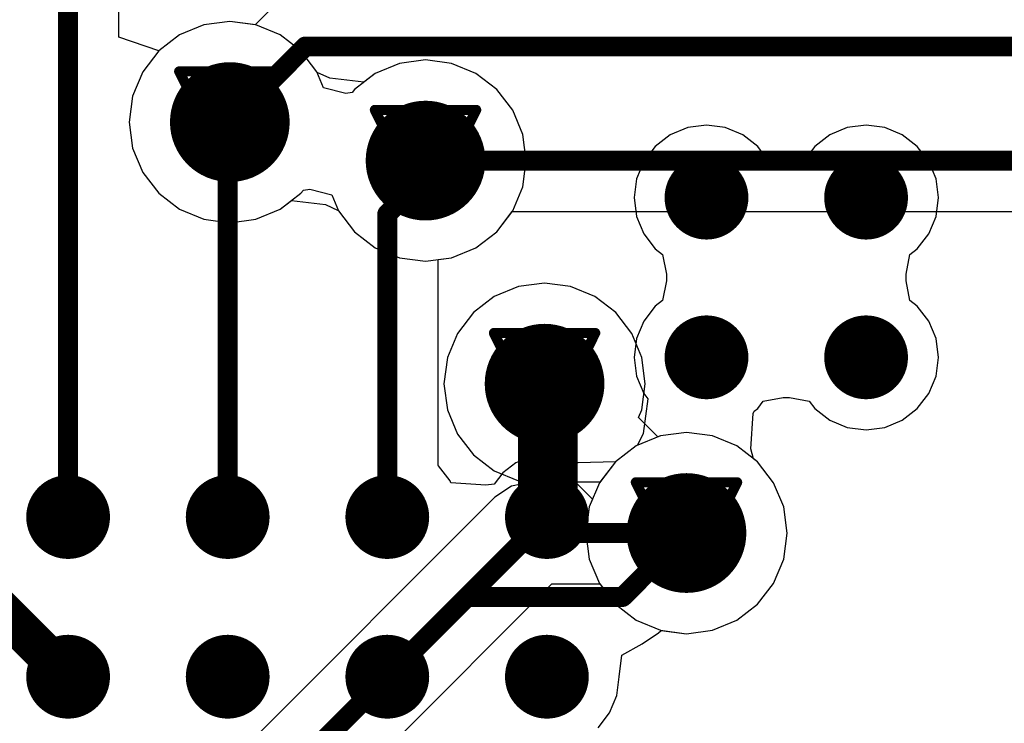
# Model space of a CAD drawing. Header units: millimetres. Extents: x 138 to 555, y 26 to 334.
# Tile 333 of 656: x 259.25 to 264.19, y 227.25 to 230.77. Entities that reach past the tile are written whole.
import ezdxf

# ---------------------------------------------------------------- set-up
doc = ezdxf.new("R2010")
doc.units = ezdxf.units.MM
for name, color, linetype in [('BottomLayer', 5, 'Continuous'), ('DrillDrawing', 1, 'Continuous'), ('MidLayer1', 16, 'Continuous'), ('MidLayer2', 76, 'Continuous'), ('MidLayer3', 90, 'Continuous'), ('MidLayer4', 156, 'Continuous'), ('MultiLayer', 9, 'Continuous'), ('TopLayer', 1, 'Continuous'), ('TopPaste', 8, 'Continuous'), ('TopSolder', 216, 'Continuous'), ('ViaHoleLayer', 16, 'Continuous')]:
    doc.layers.add(name, color=color, linetype=linetype)

# ---------------------------------------------------------------- blocks, each defined once
blk = doc.blocks.new('ICC_VFBGA63_9X11_P080_537')
at = {"layer": 'TopLayer', "const_width": 0.16}
for points in [[(-2.08, -2, 1), (-1.92, -2, 1)], [(-1.28, -2, 1), (-1.12, -2, 1)], [(-0.48, -2, 1), (-0.32, -2, 1)], [(0.32, -2, 1), (0.48, -2, 1)], [(-2.08, -2.8, 1), (-1.92, -2.8, 1)], [(-1.28, -2.8, 1), (-1.12, -2.8, 1)], [(-0.48, -2.8, 1), (-0.32, -2.8, 1)], [(0.32, -2.8, 1), (0.48, -2.8, 1)], [(-3.68, -3.6, 1), (-3.52, -3.6, 1)], [(-2.88, -3.6, 1), (-2.72, -3.6, 1)], [(-3.68, -4.4, 1), (-3.52, -4.4, 1)], [(-2.88, -4.4, 1), (-2.72, -4.4, 1)]]:
    blk.add_lwpolyline(points, format="xyb", close=True, dxfattribs=at)
at = {"layer": 'TopPaste', "const_width": 0.16}
for points in [[(-2.08, -2, 1), (-1.92, -2, 1)], [(-1.28, -2, 1), (-1.12, -2, 1)], [(-0.48, -2, 1), (-0.32, -2, 1)], [(0.32, -2, 1), (0.48, -2, 1)], [(-2.08, -2.8, 1), (-1.92, -2.8, 1)], [(-1.28, -2.8, 1), (-1.12, -2.8, 1)], [(-0.48, -2.8, 1), (-0.32, -2.8, 1)], [(0.32, -2.8, 1), (0.48, -2.8, 1)], [(-3.68, -3.6, 1), (-3.52, -3.6, 1)], [(-2.88, -3.6, 1), (-2.72, -3.6, 1)], [(-3.68, -4.4, 1), (-3.52, -4.4, 1)], [(-2.88, -4.4, 1), (-2.72, -4.4, 1)]]:
    blk.add_lwpolyline(points, format="xyb", close=True, dxfattribs=at)
at = {"layer": 'TopSolder', "const_width": 0.21}
for points in [[(-2.105, -2, 1), (-1.895, -2, 1)], [(-1.305, -2, 1), (-1.095, -2, 1)], [(-0.505, -2, 1), (-0.295, -2, 1)], [(0.295, -2, 1), (0.505, -2, 1)], [(-2.105, -2.8, 1), (-1.895, -2.8, 1)], [(-1.305, -2.8, 1), (-1.095, -2.8, 1)], [(-0.505, -2.8, 1), (-0.295, -2.8, 1)], [(0.295, -2.8, 1), (0.505, -2.8, 1)], [(-3.705, -3.6, 1), (-3.495, -3.6, 1)], [(-2.905, -3.6, 1), (-2.695, -3.6, 1)], [(-3.705, -4.4, 1), (-3.495, -4.4, 1)], [(-2.905, -4.4, 1), (-2.695, -4.4, 1)]]:
    blk.add_lwpolyline(points, format="xyb", close=True, dxfattribs=at)

msp = doc.modelspace()

# ---------------------------------------------------------------- linework, layer by layer
at = {"layer": 'BottomLayer'}
for p, q in [((260.5047, 230.8198), (260.4333, 230.7485)), ((260.1757, 230.748), (260.054, 230.6976)), ((260.3062, 230.7652), (260.1757, 230.748)), ((260.4333, 230.7485), (260.3062, 230.7652)), ((260.054, 230.6976), (259.9496, 230.6175)), ((259.9496, 230.6175), (259.8695, 230.513)), ((259.8695, 230.513), (259.8191, 230.3914)), ((259.8191, 230.3914), (259.8019, 230.2609)), ((259.8019, 230.2609), (259.8191, 230.1304)), ((259.8191, 230.1304), (259.8695, 230.0087)), ((259.8695, 230.0087), (259.9496, 229.9043)), ((259.9496, 229.9043), (260.054, 229.8241)), ((260.5584, 229.8241), (260.6153, 229.8678)), ((260.6153, 229.8678), (260.786, 229.8477)), ((260.786, 229.8477), (260.8493, 229.8187)), ((260.054, 229.8241), (260.1757, 229.7738)), ((260.4367, 229.7738), (260.5584, 229.8241)), ((260.8493, 229.8187), (260.8505, 229.8158)), ((260.8505, 229.8158), (260.9306, 229.7113)), ((261.6438, 229.7113), (261.7219, 229.813)), ((261.7219, 229.813), (265.6322, 229.813)), ((260.1757, 229.7738), (260.3062, 229.7566)), ((260.3062, 229.7566), (260.4367, 229.7738)), ((260.9306, 229.7113), (261.0351, 229.6312)), ((261.5394, 229.6312), (261.6438, 229.7113)), ((261.0351, 229.6312), (261.1567, 229.5808)), ((261.4177, 229.5808), (261.5394, 229.6312)), ((261.1567, 229.5808), (261.2872, 229.5636)), ((261.2872, 229.5636), (261.4177, 229.5808)), ((262.4648, 228.6893), (262.3431, 228.639)), ((262.5953, 228.7065), (262.4648, 228.6893)), ((262.7258, 228.6893), (262.5953, 228.7065)), ((262.8475, 228.639), (262.7258, 228.6893)), ((262.3431, 228.639), (262.2387, 228.5588)), ((262.9519, 228.5588), (262.8475, 228.639)), ((262.2387, 228.5588), (262.1607, 228.4571)), ((263.032, 228.4544), (262.9519, 228.5588)), ((261.7178, 228.4377), (261.6351, 228.3824)), ((261.8153, 228.4571), (261.7178, 228.4377)), ((262.1607, 228.4571), (261.8153, 228.4571)), ((263.0824, 228.3327), (263.032, 228.4544)), ((261.6351, 228.3824), (258.7859, 225.5333)), ((263.0996, 228.2022), (263.0824, 228.3327)), ((263.0824, 228.0717), (263.0996, 228.2022)), ((263.032, 227.95), (263.0824, 228.0717)), ((259.0717, 225.0981), (261.9209, 227.9473)), ((261.9209, 227.9473), (262.1607, 227.9473)), ((262.1607, 227.9473), (262.2387, 227.8456)), ((262.9519, 227.8456), (263.032, 227.95)), ((262.2387, 227.8456), (262.3431, 227.7655)), ((262.8475, 227.7655), (262.9519, 227.8456)), ((262.3431, 227.7655), (262.4648, 227.7151)), ((262.7258, 227.7151), (262.8475, 227.7655)), ((262.4648, 227.7151), (262.5953, 227.6979)), ((262.5953, 227.6979), (262.7258, 227.7151))]:
    msp.add_line(p, q, dxfattribs=at)
at = {"layer": 'BottomLayer', "const_width": 0.1}
for points in [[(260.3062, 230.2609), (260.6849, 230.6396)], [(260.6849, 230.6396), (265.6705, 230.6396)], [(261.2872, 230.0679), (265.6322, 230.0679)], [(258.8915, 225.2784), (261.8153, 228.2022)], [(261.8153, 228.2022), (262.5953, 228.2022)]]:
    msp.add_lwpolyline(points, dxfattribs=at)
at = {"layer": 'BottomLayer'}
for points, const_width in [([(260.6599, 230.6396, 1), (260.7099, 230.6396, 1)], 0.05), ([(260.6599, 230.6396, 1), (260.7099, 230.6396, 1)], 0.05), ([(260.1562, 230.2609, 1), (260.4562, 230.2609, 1)], 0.3), ([(261.1372, 230.0679, 1), (261.4372, 230.0679, 1)], 0.3), ([(260.2812, 230.2609, 1), (260.3312, 230.2609, 1)], 0.05), ([(261.2622, 230.0679, 1), (261.3122, 230.0679, 1)], 0.05), ([(261.7339, 228.9503, 1), (262.0339, 228.9503, 1)], 0.3), ([(262.4453, 228.2022, 1), (262.7453, 228.2022, 1)], 0.3), ([(261.7903, 228.2022, 1), (261.8403, 228.2022, 1)], 0.05), ([(261.7903, 228.2022, 1), (261.8403, 228.2022, 1)], 0.05), ([(262.5703, 228.2022, 1), (262.6203, 228.2022, 1)], 0.05)]:
    msp.add_lwpolyline(points, format="xyb", close=True, dxfattribs=dict(at, const_width=const_width))
at = {"layer": 'DrillDrawing', "const_width": 0.0508}
for points in [[(260.0522, 230.5149), (260.5602, 230.5149)], [(260.0522, 230.5149), (260.3062, 230.0069)], [(260.3062, 230.0069), (260.5602, 230.5149)], [(260.1538, 230.4133), (260.4586, 230.4133)], [(260.1538, 230.4133), (260.3062, 230.1085)], [(260.3062, 230.1085), (260.4586, 230.4133)], [(261.0332, 230.3219), (261.5412, 230.3219)], [(261.0332, 230.3219), (261.2872, 229.8139)], [(261.2872, 229.8139), (261.5412, 230.3219)], [(261.1348, 230.2203), (261.4396, 230.2203)], [(261.1348, 230.2203), (261.2872, 229.9155)], [(261.2872, 229.9155), (261.4396, 230.2203)], [(261.6299, 229.2043), (262.1379, 229.2043)], [(261.6299, 229.2043), (261.8839, 228.6963)], [(261.8839, 228.6963), (262.1379, 229.2043)], [(261.7315, 229.1027), (262.0363, 229.1027)], [(261.7315, 229.1027), (261.8839, 228.7979)], [(261.8839, 228.7979), (262.0363, 229.1027)], [(262.3413, 228.4562), (262.8493, 228.4562)], [(262.3413, 228.4562), (262.5953, 227.9482)], [(262.5953, 227.9482), (262.8493, 228.4562)], [(262.4429, 228.3546), (262.7477, 228.3546)], [(262.4429, 228.3546), (262.5953, 228.0498)], [(262.5953, 228.0498), (262.7477, 228.3546)]]:
    msp.add_lwpolyline(points, dxfattribs=at)
at = {"layer": 'DrillDrawing', "const_width": 0.0254}
for points in [[(260.0395, 230.5149, 1), (260.0649, 230.5149, 1)], [(260.0395, 230.5149, 1), (260.0649, 230.5149, 1)], [(260.5475, 230.5149, 1), (260.5729, 230.5149, 1)], [(260.5475, 230.5149, 1), (260.5729, 230.5149, 1)], [(260.1411, 230.4133, 1), (260.1665, 230.4133, 1)], [(260.1411, 230.4133, 1), (260.1665, 230.4133, 1)], [(260.4459, 230.4133, 1), (260.4713, 230.4133, 1)], [(260.4459, 230.4133, 1), (260.4713, 230.4133, 1)], [(261.0205, 230.3219, 1), (261.0459, 230.3219, 1)], [(261.0205, 230.3219, 1), (261.0459, 230.3219, 1)], [(261.5285, 230.3219, 1), (261.5539, 230.3219, 1)], [(261.5285, 230.3219, 1), (261.5539, 230.3219, 1)], [(261.1221, 230.2203, 1), (261.1475, 230.2203, 1)], [(261.1221, 230.2203, 1), (261.1475, 230.2203, 1)], [(261.4269, 230.2203, 1), (261.4523, 230.2203, 1)], [(261.4269, 230.2203, 1), (261.4523, 230.2203, 1)], [(260.2935, 230.1085, 1), (260.3189, 230.1085, 1)], [(260.2935, 230.1085, 1), (260.3189, 230.1085, 1)], [(260.2935, 230.0069, 1), (260.3189, 230.0069, 1)], [(260.2935, 230.0069, 1), (260.3189, 230.0069, 1)], [(261.2745, 229.9155, 1), (261.2999, 229.9155, 1)], [(261.2745, 229.9155, 1), (261.2999, 229.9155, 1)], [(261.2745, 229.8139, 1), (261.2999, 229.8139, 1)], [(261.2745, 229.8139, 1), (261.2999, 229.8139, 1)], [(261.6172, 229.2043, 1), (261.6426, 229.2043, 1)], [(261.6172, 229.2043, 1), (261.6426, 229.2043, 1)], [(262.1252, 229.2043, 1), (262.1506, 229.2043, 1)], [(262.1252, 229.2043, 1), (262.1506, 229.2043, 1)], [(261.7188, 229.1027, 1), (261.7442, 229.1027, 1)], [(261.7188, 229.1027, 1), (261.7442, 229.1027, 1)], [(262.0236, 229.1027, 1), (262.049, 229.1027, 1)], [(262.0236, 229.1027, 1), (262.049, 229.1027, 1)], [(261.8712, 228.7979, 1), (261.8966, 228.7979, 1)], [(261.8712, 228.7979, 1), (261.8966, 228.7979, 1)], [(261.8712, 228.6963, 1), (261.8966, 228.6963, 1)], [(261.8712, 228.6963, 1), (261.8966, 228.6963, 1)], [(262.3286, 228.4562, 1), (262.354, 228.4562, 1)], [(262.3286, 228.4562, 1), (262.354, 228.4562, 1)], [(262.8366, 228.4562, 1), (262.862, 228.4562, 1)], [(262.8366, 228.4562, 1), (262.862, 228.4562, 1)], [(262.4302, 228.3546, 1), (262.4556, 228.3546, 1)], [(262.4302, 228.3546, 1), (262.4556, 228.3546, 1)], [(262.735, 228.3546, 1), (262.7604, 228.3546, 1)], [(262.735, 228.3546, 1), (262.7604, 228.3546, 1)], [(262.5826, 228.0498, 1), (262.608, 228.0498, 1)], [(262.5826, 228.0498, 1), (262.608, 228.0498, 1)], [(262.5826, 227.9482, 1), (262.608, 227.9482, 1)], [(262.5826, 227.9482, 1), (262.608, 227.9482, 1)]]:
    msp.add_lwpolyline(points, format="xyb", close=True, dxfattribs=at)
at = {"layer": 'MidLayer1', "const_width": 0.3}
for points in [[(260.1562, 230.2609, 1), (260.4562, 230.2609, 1)], [(261.1372, 230.0679, 1), (261.4372, 230.0679, 1)], [(261.7339, 228.9503, 1), (262.0339, 228.9503, 1)], [(262.4453, 228.2022, 1), (262.7453, 228.2022, 1)]]:
    msp.add_lwpolyline(points, format="xyb", close=True, dxfattribs=at)
at = {"layer": 'MidLayer2'}
for p, q in [((260.1757, 230.748), (260.054, 230.6976)), ((260.3062, 230.7652), (260.1757, 230.748)), ((260.4367, 230.748), (260.3062, 230.7652)), ((260.5584, 230.6976), (260.4367, 230.748)), ((260.054, 230.6976), (259.9496, 230.6175)), ((260.6628, 230.6175), (260.5584, 230.6976)), ((259.9496, 230.6175), (259.8695, 230.513)), ((260.743, 230.513), (260.6628, 230.6175)), ((261.1567, 230.5551), (261.0351, 230.5047)), ((261.2872, 230.5723), (261.1567, 230.5551)), ((261.4177, 230.5551), (261.2872, 230.5723)), ((261.5394, 230.5047), (261.4177, 230.5551)), ((259.8695, 230.513), (259.8191, 230.3914)), ((260.7442, 230.5101), (260.743, 230.513)), ((260.8074, 230.4811), (260.7442, 230.5101)), ((261.0351, 230.5047), (260.9781, 230.461)), ((261.6438, 230.4245), (261.5394, 230.5047)), ((260.9781, 230.461), (260.8074, 230.4811)), ((259.8191, 230.3914), (259.8019, 230.2609)), ((261.724, 230.3201), (261.6438, 230.4245)), ((261.7744, 230.1985), (261.724, 230.3201)), ((259.8019, 230.2609), (259.8191, 230.1304)), ((261.7915, 230.0679), (261.7744, 230.1985)), ((259.8191, 230.1304), (259.8695, 230.0087)), ((261.7744, 229.9374), (261.7915, 230.0679)), ((259.8695, 230.0087), (259.9496, 229.9043)), ((259.9496, 229.9043), (260.054, 229.8241)), ((261.724, 229.8158), (261.7744, 229.9374)), ((260.5584, 229.8241), (260.6153, 229.8678)), ((260.6153, 229.8678), (260.786, 229.8477)), ((260.786, 229.8477), (260.8493, 229.8187)), ((260.054, 229.8241), (260.1757, 229.7738)), ((260.4367, 229.7738), (260.5584, 229.8241)), ((260.8493, 229.8187), (260.8505, 229.8158)), ((260.8505, 229.8158), (260.9306, 229.7113)), ((261.6438, 229.7113), (261.724, 229.8158)), ((260.1757, 229.7738), (260.3062, 229.7566)), ((260.3062, 229.7566), (260.4367, 229.7738)), ((260.9306, 229.7113), (261.0351, 229.6312)), ((261.5394, 229.6312), (261.6438, 229.7113)), ((261.0351, 229.6312), (261.1567, 229.5808)), ((261.4177, 229.5808), (261.5394, 229.6312)), ((261.1567, 229.5808), (261.2872, 229.5636)), ((261.2872, 229.5636), (261.4177, 229.5808)), ((262.4648, 228.6893), (262.3431, 228.639)), ((262.5953, 228.7065), (262.4648, 228.6893)), ((262.7258, 228.6893), (262.5953, 228.7065)), ((262.8475, 228.639), (262.7258, 228.6893)), ((262.3431, 228.639), (262.2387, 228.5588)), ((262.9519, 228.5588), (262.8475, 228.639)), ((262.2387, 228.5588), (262.1586, 228.4544)), ((263.032, 228.4544), (262.9519, 228.5588)), ((262.1586, 228.4544), (262.1082, 228.3327)), ((263.0824, 228.3327), (263.032, 228.4544)), ((262.1082, 228.3327), (262.091, 228.2022)), ((263.0996, 228.2022), (263.0824, 228.3327)), ((262.091, 228.2022), (262.1082, 228.0717)), ((263.0824, 228.0717), (263.0996, 228.2022)), ((262.1082, 228.0717), (262.1586, 227.95)), ((263.032, 227.95), (263.0824, 228.0717)), ((262.1586, 227.95), (262.2387, 227.8456)), ((262.9519, 227.8456), (263.032, 227.95)), ((262.2387, 227.8456), (262.3431, 227.7655)), ((262.8475, 227.7655), (262.9519, 227.8456)), ((262.3431, 227.7655), (262.4648, 227.7151)), ((262.7258, 227.7151), (262.8475, 227.7655)), ((262.4648, 227.7151), (262.5953, 227.6979)), ((262.5953, 227.6979), (262.7258, 227.7151))]:
    msp.add_line(p, q, dxfattribs=at)
at = {"layer": 'MidLayer2', "const_width": 0.3}
for points in [[(260.1562, 230.2609, 1), (260.4562, 230.2609, 1)], [(261.1372, 230.0679, 1), (261.4372, 230.0679, 1)], [(261.7339, 228.9503, 1), (262.0339, 228.9503, 1)], [(262.4453, 228.2022, 1), (262.7453, 228.2022, 1)]]:
    msp.add_lwpolyline(points, format="xyb", close=True, dxfattribs=at)
at = {"layer": 'MidLayer3'}
for p, q in [((260.1757, 230.748), (260.054, 230.6976)), ((260.3062, 230.7652), (260.1757, 230.748)), ((260.4367, 230.748), (260.3062, 230.7652)), ((260.5584, 230.6976), (260.4367, 230.748)), ((260.054, 230.6976), (259.9496, 230.6175)), ((260.6628, 230.6175), (260.5584, 230.6976)), ((259.9496, 230.6175), (259.8695, 230.513)), ((260.743, 230.513), (260.6628, 230.6175)), ((261.1567, 230.5551), (261.0351, 230.5047)), ((261.2872, 230.5723), (261.1567, 230.5551)), ((261.4177, 230.5551), (261.2872, 230.5723)), ((261.5394, 230.5047), (261.4177, 230.5551)), ((259.8695, 230.513), (259.8191, 230.3914)), ((260.7764, 230.4322), (260.743, 230.513)), ((261.0351, 230.5047), (260.9306, 230.4245)), ((261.6438, 230.4245), (261.5394, 230.5047)), ((259.8191, 230.3914), (259.8019, 230.2609)), ((260.8869, 230.4045), (260.7764, 230.4322)), ((260.9187, 230.409), (260.8869, 230.4045)), ((260.9306, 230.4245), (260.9187, 230.409)), ((261.724, 230.3201), (261.6438, 230.4245)), ((261.7744, 230.1985), (261.724, 230.3201)), ((259.8019, 230.2609), (259.8191, 230.1304)), ((261.7915, 230.0679), (261.7744, 230.1985)), ((259.8191, 230.1304), (259.8695, 230.0087)), ((261.7744, 229.9374), (261.7915, 230.0679)), ((259.8695, 230.0087), (259.9496, 229.9043)), ((259.9496, 229.9043), (260.054, 229.8241)), ((260.5584, 229.8241), (260.6628, 229.9043)), ((260.6628, 229.9043), (260.6747, 229.9198)), ((260.6747, 229.9198), (260.7066, 229.9243)), ((260.7066, 229.9243), (260.817, 229.8966)), ((260.817, 229.8966), (260.8505, 229.8158)), ((261.724, 229.8158), (261.7744, 229.9374)), ((260.054, 229.8241), (260.1757, 229.7738)), ((260.4367, 229.7738), (260.5584, 229.8241)), ((260.8505, 229.8158), (260.9306, 229.7113)), ((261.6438, 229.7113), (261.724, 229.8158)), ((260.1757, 229.7738), (260.3062, 229.7566)), ((260.3062, 229.7566), (260.4367, 229.7738)), ((260.9306, 229.7113), (261.0351, 229.6312)), ((261.5394, 229.6312), (261.6438, 229.7113)), ((261.0351, 229.6312), (261.1567, 229.5808)), ((261.4177, 229.5808), (261.5394, 229.6312)), ((261.1567, 229.5808), (261.2872, 229.5636)), ((261.2872, 229.5636), (261.4177, 229.5808)), ((262.4648, 228.6893), (262.3431, 228.639)), ((262.5953, 228.7065), (262.4648, 228.6893)), ((262.7258, 228.6893), (262.5953, 228.7065)), ((262.8475, 228.639), (262.7258, 228.6893)), ((262.3431, 228.639), (262.2387, 228.5588)), ((262.9519, 228.5588), (262.8475, 228.639)), ((262.2387, 228.5588), (262.1586, 228.4544)), ((263.032, 228.4544), (262.9519, 228.5588)), ((262.1586, 228.4544), (262.1082, 228.3327)), ((263.0824, 228.3327), (263.032, 228.4544)), ((262.1082, 228.3327), (262.091, 228.2022)), ((263.0996, 228.2022), (263.0824, 228.3327)), ((262.091, 228.2022), (262.1082, 228.0717)), ((263.0824, 228.0717), (263.0996, 228.2022)), ((262.1082, 228.0717), (262.1586, 227.95)), ((263.032, 227.95), (263.0824, 228.0717)), ((262.1586, 227.95), (262.2387, 227.8456)), ((262.9519, 227.8456), (263.032, 227.95)), ((262.2387, 227.8456), (262.3431, 227.7655)), ((262.8475, 227.7655), (262.9519, 227.8456)), ((262.3431, 227.7655), (262.4648, 227.7151)), ((262.7258, 227.7151), (262.8475, 227.7655)), ((262.4648, 227.7151), (262.5953, 227.6979)), ((262.5953, 227.6979), (262.7258, 227.7151))]:
    msp.add_line(p, q, dxfattribs=at)
at = {"layer": 'MidLayer3', "const_width": 0.3}
for points in [[(260.1562, 230.2609, 1), (260.4562, 230.2609, 1)], [(261.1372, 230.0679, 1), (261.4372, 230.0679, 1)], [(261.7339, 228.9503, 1), (262.0339, 228.9503, 1)], [(262.4453, 228.2022, 1), (262.7453, 228.2022, 1)]]:
    msp.add_lwpolyline(points, format="xyb", close=True, dxfattribs=at)
at = {"layer": 'MidLayer4'}
for p, q in [((260.1757, 230.748), (260.054, 230.6976)), ((260.3062, 230.7652), (260.1757, 230.748)), ((260.4367, 230.748), (260.3062, 230.7652)), ((260.5584, 230.6976), (260.4367, 230.748)), ((260.054, 230.6976), (259.9496, 230.6175)), ((260.6628, 230.6175), (260.5584, 230.6976)), ((259.9496, 230.6175), (259.8695, 230.513)), ((260.743, 230.513), (260.6628, 230.6175)), ((261.1567, 230.5551), (261.0351, 230.5047)), ((261.2872, 230.5723), (261.1567, 230.5551)), ((261.4177, 230.5551), (261.2872, 230.5723)), ((261.5394, 230.5047), (261.4177, 230.5551)), ((259.8695, 230.513), (259.8191, 230.3914)), ((260.7764, 230.4322), (260.743, 230.513)), ((261.0351, 230.5047), (260.9306, 230.4245)), ((261.6438, 230.4245), (261.5394, 230.5047)), ((259.8191, 230.3914), (259.8019, 230.2609)), ((260.8869, 230.4045), (260.7764, 230.4322)), ((260.9187, 230.409), (260.8869, 230.4045)), ((260.9306, 230.4245), (260.9187, 230.409)), ((261.724, 230.3201), (261.6438, 230.4245)), ((261.7744, 230.1985), (261.724, 230.3201)), ((259.8019, 230.2609), (259.8191, 230.1304)), ((261.7915, 230.0679), (261.7744, 230.1985)), ((259.8191, 230.1304), (259.8695, 230.0087)), ((261.7744, 229.9374), (261.7915, 230.0679)), ((259.8695, 230.0087), (259.9496, 229.9043)), ((259.9496, 229.9043), (260.054, 229.8241)), ((260.5584, 229.8241), (260.6628, 229.9043)), ((260.6628, 229.9043), (260.6747, 229.9198)), ((260.6747, 229.9198), (260.7066, 229.9243)), ((260.7066, 229.9243), (260.817, 229.8966)), ((260.817, 229.8966), (260.8505, 229.8158)), ((261.724, 229.8158), (261.7744, 229.9374)), ((260.054, 229.8241), (260.1757, 229.7738)), ((260.4367, 229.7738), (260.5584, 229.8241)), ((260.8505, 229.8158), (260.9306, 229.7113)), ((261.6438, 229.7113), (261.724, 229.8158)), ((260.1757, 229.7738), (260.3062, 229.7566)), ((260.3062, 229.7566), (260.4367, 229.7738)), ((260.9306, 229.7113), (261.0351, 229.6312)), ((261.5394, 229.6312), (261.6438, 229.7113)), ((261.0351, 229.6312), (261.1567, 229.5808)), ((261.4177, 229.5808), (261.5394, 229.6312)), ((261.1567, 229.5808), (261.2872, 229.5636)), ((261.2872, 229.5636), (261.4177, 229.5808)), ((261.8839, 229.4546), (261.7534, 229.4374)), ((262.0144, 229.4374), (261.8839, 229.4546)), ((261.7534, 229.4374), (261.6317, 229.3871)), ((262.1361, 229.3871), (262.0144, 229.4374)), ((261.6317, 229.3871), (261.5273, 229.3069)), ((262.2405, 229.3069), (262.1361, 229.3871)), ((261.5273, 229.3069), (261.4471, 229.2025)), ((262.3206, 229.2025), (262.2405, 229.3069)), ((261.4471, 229.2025), (261.3968, 229.0808)), ((262.371, 229.0808), (262.3206, 229.2025)), ((261.3968, 229.0808), (261.3796, 228.9503)), ((262.3882, 228.9503), (262.371, 229.0808)), ((261.3796, 228.9503), (261.3968, 228.8198)), ((262.371, 228.8198), (262.3882, 228.9503)), ((261.3968, 228.8198), (261.4471, 228.6982)), ((262.3551, 228.7814), (262.371, 228.8198)), ((262.4523, 228.6842), (262.3551, 228.7814)), ((261.4471, 228.6982), (261.5273, 228.5937)), ((262.4648, 228.6893), (262.4523, 228.6842)), ((262.5953, 228.7065), (262.4648, 228.6893)), ((262.7258, 228.6893), (262.5953, 228.7065)), ((262.8475, 228.639), (262.7258, 228.6893)), ((262.9519, 228.5588), (262.8475, 228.639)), ((261.5273, 228.5937), (261.6317, 228.5136)), ((261.6317, 228.5136), (261.7534, 228.4632)), ((263.032, 228.4544), (262.9519, 228.5588)), ((262.0144, 228.4632), (262.0269, 228.4683)), ((262.0269, 228.4683), (262.1241, 228.3711)), ((261.7534, 228.4632), (261.8839, 228.446)), ((261.8839, 228.446), (262.0144, 228.4632)), ((263.0824, 228.3327), (263.032, 228.4544)), ((262.1241, 228.3711), (262.1082, 228.3327)), ((262.1082, 228.3327), (262.091, 228.2022)), ((263.0996, 228.2022), (263.0824, 228.3327)), ((262.091, 228.2022), (262.1082, 228.0717)), ((263.0824, 228.0717), (263.0996, 228.2022)), ((262.1082, 228.0717), (262.1586, 227.95)), ((263.032, 227.95), (263.0824, 228.0717)), ((262.1586, 227.95), (262.2387, 227.8456)), ((262.9519, 227.8456), (263.032, 227.95)), ((262.2387, 227.8456), (262.3431, 227.7655)), ((262.8475, 227.7655), (262.9519, 227.8456)), ((262.3431, 227.7655), (262.4648, 227.7151)), ((262.7258, 227.7151), (262.8475, 227.7655)), ((262.4648, 227.7151), (262.5953, 227.6979)), ((262.5953, 227.6979), (262.7258, 227.7151))]:
    msp.add_line(p, q, dxfattribs=at)
at = {"layer": 'MidLayer4', "const_width": 0.3}
for points in [[(260.1562, 230.2609, 1), (260.4562, 230.2609, 1)], [(261.1372, 230.0679, 1), (261.4372, 230.0679, 1)], [(261.7339, 228.9503, 1), (262.0339, 228.9503, 1)], [(262.4453, 228.2022, 1), (262.7453, 228.2022, 1)]]:
    msp.add_lwpolyline(points, format="xyb", close=True, dxfattribs=at)
at = {"layer": 'MultiLayer', "const_width": 0.3}
for points in [[(260.1562, 230.2609, 1), (260.4562, 230.2609, 1)], [(261.1372, 230.0679, 1), (261.4372, 230.0679, 1)], [(261.7339, 228.9503, 1), (262.0339, 228.9503, 1)], [(262.4453, 228.2022, 1), (262.7453, 228.2022, 1)]]:
    msp.add_lwpolyline(points, format="xyb", close=True, dxfattribs=at)
at = {"layer": 'TopLayer'}
for p, q in [((259.7504, 230.6864), (259.7504, 231.2549)), ((260.1757, 230.748), (260.054, 230.6976)), ((260.3062, 230.7652), (260.1757, 230.748)), ((260.4367, 230.748), (260.3062, 230.7652)), ((260.5584, 230.6976), (260.4367, 230.748)), ((259.9496, 230.6175), (259.7504, 230.6864)), ((260.054, 230.6976), (259.9496, 230.6175)), ((260.6628, 230.6175), (260.5584, 230.6976)), ((260.743, 230.513), (260.6628, 230.6175)), ((261.1567, 230.5551), (261.0351, 230.5047)), ((261.2872, 230.5723), (261.1567, 230.5551)), ((261.4177, 230.5551), (261.2872, 230.5723)), ((261.5394, 230.5047), (261.4177, 230.5551)), ((260.7442, 230.5101), (260.743, 230.513)), ((260.8074, 230.4811), (260.7442, 230.5101)), ((261.0351, 230.5047), (260.9781, 230.461)), ((261.6438, 230.4245), (261.5394, 230.5047)), ((260.9781, 230.461), (260.8074, 230.4811)), ((261.724, 230.3201), (261.6438, 230.4245)), ((261.7744, 230.1985), (261.724, 230.3201)), ((262.6955, 230.2455), (262.6015, 230.2331)), ((262.7894, 230.2331), (262.6955, 230.2455)), ((263.4955, 230.2455), (263.4015, 230.2331)), ((263.5894, 230.2331), (263.4955, 230.2455)), ((261.7915, 230.0679), (261.7744, 230.1985)), ((262.5139, 230.1968), (262.4387, 230.1391)), ((262.6015, 230.2331), (262.5139, 230.1968)), ((262.877, 230.1968), (262.7894, 230.2331)), ((262.9522, 230.1391), (262.877, 230.1968)), ((263.3139, 230.1968), (263.2387, 230.1391)), ((263.4015, 230.2331), (263.3139, 230.1968)), ((263.677, 230.1968), (263.5894, 230.2331)), ((263.7522, 230.1391), (263.677, 230.1968)), ((262.4387, 230.1391), (262.381, 230.0639)), ((262.9804, 230.1024), (262.9522, 230.1391)), ((263.0791, 230.0835), (262.9804, 230.1024)), ((263.2105, 230.1024), (263.1118, 230.0835)), ((263.2387, 230.1391), (263.2105, 230.1024)), ((263.8099, 230.0639), (263.7522, 230.1391)), ((261.7744, 229.9374), (261.7915, 230.0679)), ((262.381, 230.0639), (262.3447, 229.9764)), ((263.1118, 230.0835), (263.0791, 230.0835)), ((263.8462, 229.9764), (263.8099, 230.0639)), ((262.3447, 229.9764), (262.3323, 229.8824)), ((263.8586, 229.8824), (263.8462, 229.9764)), ((261.724, 229.8158), (261.7744, 229.9374)), ((262.3323, 229.8824), (262.3447, 229.7884)), ((263.8462, 229.7884), (263.8586, 229.8824)), ((261.6438, 229.7113), (261.724, 229.8158)), ((262.3447, 229.7884), (262.381, 229.7008)), ((263.8099, 229.7008), (263.8462, 229.7884)), ((261.5394, 229.6312), (261.6438, 229.7113)), ((262.381, 229.7008), (262.4387, 229.6256)), ((263.7522, 229.6256), (263.8099, 229.7008)), ((261.4177, 229.5808), (261.5394, 229.6312)), ((262.4387, 229.6256), (262.4755, 229.5974)), ((263.7154, 229.5974), (263.7522, 229.6256)), ((261.3504, 229.5719), (261.4177, 229.5808)), ((261.3504, 228.5406), (261.3504, 229.5719)), ((262.4755, 229.5974), (262.4944, 229.4988)), ((263.6965, 229.4988), (263.7154, 229.5974)), ((262.4944, 229.466), (262.4755, 229.3674)), ((262.4944, 229.4988), (262.4944, 229.466)), ((263.6965, 229.466), (263.6965, 229.4988)), ((263.7154, 229.3674), (263.6965, 229.466)), ((262.4755, 229.3674), (262.4387, 229.3391)), ((263.7522, 229.3391), (263.7154, 229.3674)), ((262.4387, 229.3391), (262.381, 229.2639)), ((263.8099, 229.2639), (263.7522, 229.3391)), ((262.381, 229.2639), (262.3447, 229.1764)), ((263.8462, 229.1764), (263.8099, 229.2639)), ((262.3447, 229.1764), (262.3323, 229.0824)), ((263.8586, 229.0824), (263.8462, 229.1764)), ((262.3323, 229.0824), (262.3447, 228.9884)), ((263.8462, 228.9884), (263.8586, 229.0824)), ((262.3447, 228.9884), (262.381, 228.9008)), ((263.8099, 228.9008), (263.8462, 228.9884)), ((262.4015, 228.8741), (262.3786, 228.7012)), ((262.381, 228.9008), (262.4015, 228.8741)), ((262.9522, 228.8256), (262.9804, 228.8624)), ((262.9804, 228.8624), (263.0791, 228.8813)), ((263.0791, 228.8813), (263.1118, 228.8813)), ((263.1118, 228.8813), (263.2105, 228.8624)), ((263.2105, 228.8624), (263.2387, 228.8256)), ((263.7522, 228.8256), (263.8099, 228.9008)), ((262.929, 228.8005), (262.9352, 228.8126)), ((262.9352, 228.8126), (262.9522, 228.8256)), ((263.2387, 228.8256), (263.3139, 228.7679)), ((263.677, 228.7679), (263.7522, 228.8256)), ((262.9177, 228.6242), (262.929, 228.8005)), ((263.3139, 228.7679), (263.4015, 228.7317)), ((263.5894, 228.7317), (263.677, 228.7679)), ((263.4015, 228.7317), (263.4955, 228.7193)), ((263.4955, 228.7193), (263.5894, 228.7317)), ((262.3786, 228.7012), (262.3498, 228.6417)), ((262.3431, 228.639), (262.2387, 228.5588)), ((262.3498, 228.6417), (262.3431, 228.639)), ((262.9319, 228.5742), (262.9177, 228.6242)), ((261.8145, 228.5844), (261.7391, 228.5532)), ((261.8205, 228.5852), (261.8145, 228.5844)), ((261.8205, 228.2824), (261.8205, 228.5852)), ((261.9764, 228.5844), (261.9705, 228.5852)), ((261.9705, 228.5852), (261.9705, 228.2824)), ((262.0518, 228.5532), (261.9764, 228.5844)), ((262.9519, 228.5588), (262.9319, 228.5742)), ((261.3522, 228.5391), (261.3504, 228.5406)), ((261.4099, 228.4639), (261.3522, 228.5391)), ((261.7391, 228.5532), (261.6744, 228.5035)), ((262.2387, 228.5588), (262.0518, 228.5532)), ((263.032, 228.4544), (262.9519, 228.5588)), ((261.6744, 228.5035), (261.631, 228.4469)), ((261.4143, 228.4534), (261.4099, 228.4639)), ((261.5887, 228.4412), (261.4143, 228.4534)), ((261.631, 228.4469), (261.5887, 228.4412)), ((263.0824, 228.3327), (263.032, 228.4544)), ((263.0996, 228.2022), (263.0824, 228.3327)), ((261.9705, 228.2824), (261.8205, 228.2824)), ((263.0824, 228.0717), (263.0996, 228.2022)), ((263.032, 227.95), (263.0824, 228.0717)), ((262.9519, 227.8456), (263.032, 227.95)), ((262.8475, 227.7655), (262.9519, 227.8456)), ((262.7258, 227.7151), (262.8475, 227.7655)), ((262.3726, 227.6464), (262.4552, 227.7017)), ((262.4552, 227.7017), (262.4682, 227.7146)), ((262.4682, 227.7146), (262.5953, 227.6979)), ((262.5953, 227.6979), (262.7258, 227.7151)), ((262.2708, 227.59), (262.3726, 227.6464)), ((262.2586, 227.4824), (262.2708, 227.59)), ((262.2462, 227.3884), (262.2586, 227.4824)), ((262.2099, 227.3008), (262.2462, 227.3884)), ((262.1522, 227.2256), (262.2099, 227.3008))]:
    msp.add_line(p, q, dxfattribs=at)
for points, const_width in [([(259.4955, 228.2824), (259.4955, 231.4295)], 0.1), ([(260.2955, 230.2501), (260.3062, 230.2609)], 0.1), ([(260.2955, 228.2824), (260.2955, 230.2501)], 0.1), ([(261.2872, 229.9924), (261.2872, 230.0679)], 0.1), ([(261.0955, 229.8006), (261.2872, 229.9924)], 0.1), ([(261.0955, 228.2824), (261.0955, 229.8006)], 0.1), ([(261.8839, 228.9503), (261.9001, 228.9341)], 0.3), ([(261.9001, 228.2871), (261.9001, 228.9341)], 0.3), ([(261.8955, 228.2824), (261.9001, 228.2871)], 0.3), ([(262.275, 227.8819), (262.5953, 228.2022)], 0.1), ([(259.0703, 227.9076), (259.4955, 227.4824)], 0.2), ([(261.0955, 227.4824), (261.495, 227.8819)], 0.1), ([(261.495, 227.8819), (262.275, 227.8819)], 0.1)]:
    msp.add_lwpolyline(points, dxfattribs=dict(at, const_width=const_width))
for points, const_width in [([(260.1562, 230.2609, 1), (260.4562, 230.2609, 1)], 0.3), ([(261.1372, 230.0679, 1), (261.4372, 230.0679, 1)], 0.3), ([(260.2705, 230.2501, 1), (260.3205, 230.2501, 1)], 0.05), ([(260.2705, 230.2501, 1), (260.3205, 230.2501, 1)], 0.05), ([(260.2812, 230.2609, 1), (260.3312, 230.2609, 1)], 0.05), ([(261.2622, 230.0679, 1), (261.3122, 230.0679, 1)], 0.05), ([(261.2622, 229.9924, 1), (261.3122, 229.9924, 1)], 0.05), ([(261.2622, 229.9924, 1), (261.3122, 229.9924, 1)], 0.05), ([(261.0705, 229.8006, 1), (261.1205, 229.8006, 1)], 0.05), ([(261.0705, 229.8006, 1), (261.1205, 229.8006, 1)], 0.05), ([(261.7339, 228.9503, 1), (262.0339, 228.9503, 1)], 0.3), ([(261.8089, 228.9503, 1), (261.9589, 228.9503, 1)], 0.15), ([(261.8251, 228.9341, 1), (261.9751, 228.9341, 1)], 0.15), ([(261.8251, 228.9341, 1), (261.9751, 228.9341, 1)], 0.15), ([(262.4453, 228.2022, 1), (262.7453, 228.2022, 1)], 0.3), ([(261.8205, 228.2824, 1), (261.9705, 228.2824, 1)], 0.15), ([(261.8251, 228.2871, 1), (261.9751, 228.2871, 1)], 0.15), ([(261.8251, 228.2871, 1), (261.9751, 228.2871, 1)], 0.15), ([(259.4705, 228.2824, 1), (259.5205, 228.2824, 1)], 0.05), ([(260.2705, 228.2824, 1), (260.3205, 228.2824, 1)], 0.05), ([(261.0705, 228.2824, 1), (261.1205, 228.2824, 1)], 0.05), ([(262.5703, 228.2022, 1), (262.6203, 228.2022, 1)], 0.05), ([(261.47, 227.8819, 1), (261.52, 227.8819, 1)], 0.05), ([(261.47, 227.8819, 1), (261.52, 227.8819, 1)], 0.05), ([(262.25, 227.8819, 1), (262.3, 227.8819, 1)], 0.05), ([(262.25, 227.8819, 1), (262.3, 227.8819, 1)], 0.05), ([(259.4455, 227.4824, 1), (259.5455, 227.4824, 1)], 0.1), ([(261.0705, 227.4824, 1), (261.1205, 227.4824, 1)], 0.05)]:
    msp.add_lwpolyline(points, format="xyb", close=True, dxfattribs=dict(at, const_width=const_width))
at = {"layer": 'ViaHoleLayer', "const_width": 0.15}
for points in [[(260.2312, 230.2609, 1), (260.3812, 230.2609, 1)], [(261.2122, 230.0679, 1), (261.3622, 230.0679, 1)], [(261.8089, 228.9503, 1), (261.9589, 228.9503, 1)], [(262.5203, 228.2022, 1), (262.6703, 228.2022, 1)]]:
    msp.add_lwpolyline(points, format="xyb", close=True, dxfattribs=at)

# ---------------------------------------------------------------- block references
at = {"rotation": 180}
msp.add_blockref('ICC_VFBGA63_9X11_P080_537', (259.8955, 225.4824), dxfattribs=at)

doc.saveas('drawing.dxf')
